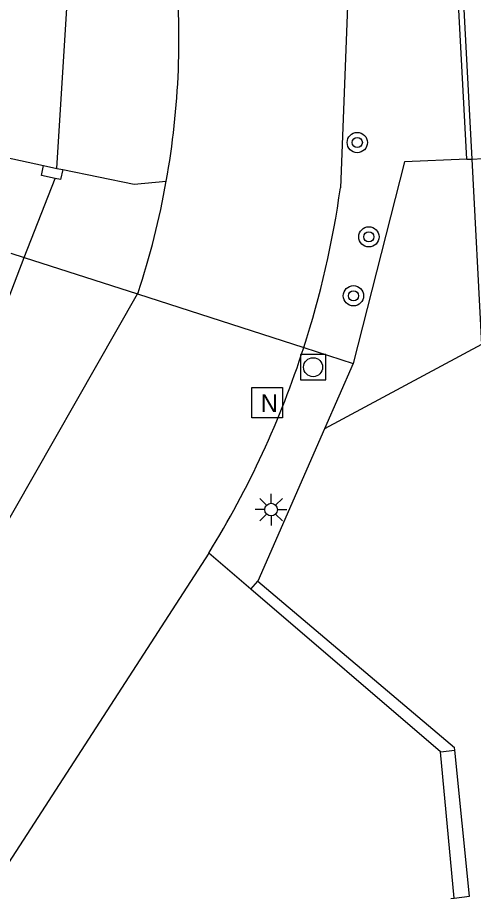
# Model space of a CAD drawing. Extents: x 131000 to 133013, y 393000 to 396501.
# Drawn here: x 132841.69 to 132859.68, y 394818.23 to 394852.98 of the extents above; entities that cross this region are included whole.
import ezdxf

# ---------------------------------------------------------------- set-up
doc = ezdxf.new("R2010")
doc.units = 0
for name, color, linetype in [('gg-afsc-hekwerk', 7, 'Continuous'), ('gg-bbg-luifel en loopbrug', 7, 'Continuous'), ('gg-bbg-pilaar overkapping', 7, 'Continuous'), ('gg-knt-verharding', 7, 'Continuous'), ('gt-symb-boom', 7, 'Continuous'), ('gt-symb-lichtmast', 7, 'Continuous'), ('gt-symb-nortonput', 7, 'Continuous'), ('gt-symb-rioolschacht', 7, 'Continuous')]:
    doc.layers.add(name, color=color, linetype=linetype)

# ---------------------------------------------------------------- blocks, each defined once
blk = doc.blocks.new('gt0-BOOM')
at = {"layer": 'gt-symb-boom'}
for radius in [0.4, 0.2]:
    blk.add_circle((0, 0), radius, dxfattribs=at)
blk = doc.blocks.new('gt0-LMAST')
at = {"layer": 'gt-symb-lichtmast'}
for p, q in [((-0.182, 0.173), (-0.447, 0.438)), ((-0.005, 0.246), (-0.005, 0.621)), ((0.172, 0.173), (0.437, 0.438)), ((-0.255, -0.004), (-0.63, -0.004)), ((-0.182, -0.181), (-0.447, -0.446)), ((-0.005, -0.254), (-0.005, -0.629)), ((0.437, -0.446), (0.172, -0.181)), ((0.245, -0.004), (0.62, -0.004))]:
    blk.add_line(p, q, dxfattribs=at)
blk.add_circle((-0.005, -0.004), 0.25, dxfattribs=at)
blk = doc.blocks.new('gt0-NPUT')
at = {"layer": 'gt-symb-nortonput'}
blk.add_lwpolyline([(-0.566, -0.608), (-0.566, 0.592), (0.634, 0.592), (0.634, -0.608)], close=True, dxfattribs=at)
blk.add_text('N', height=0.7, dxfattribs=at).set_placement((-0.221, -0.381))
blk = doc.blocks.new('gt0-RS')
at = {"layer": 'gt-symb-rioolschacht'}
blk.add_lwpolyline([(-0.5, -0.5), (0.5, -0.5), (0.5, 0.5), (-0.5, 0.5)], close=True, dxfattribs=at)
blk.add_circle((0, 0), 0.375, dxfattribs=at)

msp = doc.modelspace()

# ---------------------------------------------------------------- linework, layer by layer
at = {"layer": 'gg-afsc-hekwerk'}
for p, q in [((132859.425, 394847.394), (132859.033, 394854.542)), ((132859.614, 394847.404), (132863.265, 394847.605)), ((132859.425, 394847.394), (132859.614, 394847.404)), ((132841.428, 394843.696), (132841.958, 394843.525)), ((132841.958, 394843.525), (132846.425, 394842.083)), ((132846.425, 394842.083), (132852.986, 394839.965)), ((132852.986, 394839.965), (132854.936, 394839.335)), ((132854.936, 394839.335), (132853.81, 394836.766)), ((132853.81, 394836.766), (132851.176, 394830.754)), ((132851.176, 394830.754), (132858.932, 394824.188)), ((132858.943, 394824.081), (132858.932, 394824.188)), ((132858.788, 394818.226), (132858.924, 394818.243))]:
    msp.add_line(p, q, dxfattribs=at)
for points in [[(132859.425, 394847.394), (132856.958, 394847.288), (132854.936, 394839.335)], [(132858.924, 394818.243), (132859.522, 394818.317), (132858.943, 394824.081)]]:
    msp.add_lwpolyline(points, dxfattribs=at)
at = {"layer": 'gg-bbg-luifel en loopbrug'}
for p, q in [((132843.243, 394847.035), (132843.692, 394854.326)), ((132843.243, 394847.035), (132843.473, 394846.985)), ((132841.958, 394843.525), (132843.177, 394846.64)), ((132840.519, 394839.847), (132841.958, 394843.525))]:
    msp.add_line(p, q, dxfattribs=at)
msp.add_lwpolyline([(132843.473, 394846.985), (132843.388, 394846.594), (132843.177, 394846.64)], dxfattribs=at)
at = {"layer": 'gg-bbg-pilaar overkapping'}
msp.add_line((132842.721, 394847.147), (132843.243, 394847.035), dxfattribs=at)
msp.add_lwpolyline([(132843.177, 394846.64), (132842.636, 394846.757), (132842.721, 394847.147)], dxfattribs=at)
at = {"layer": 'gg-knt-verharding'}
for p, q in [((132854.744, 394854.292), (132854.435, 394846.267)), ((132837.036, 394848.383), (132842.721, 394847.147)), ((132846.425, 394842.083), (132846.448, 394842.123)), ((132849.243, 394831.86), (132840.16, 394817.838)), ((132850.903, 394830.436), (132849.243, 394831.86)), ((132850.903, 394830.436), (132851.176, 394830.754)), ((132858.386, 394824.019), (132850.903, 394830.436)), ((132858.386, 394824.019), (132858.943, 394824.081)), ((132858.924, 394818.243), (132858.386, 394824.019))]:
    msp.add_line(p, q, dxfattribs=at)
for points in [[(132859.033, 394854.542), (132859.233, 394854.554), (132859.614, 394847.404)], [(132859.614, 394847.404), (132860.003, 394840.088), (132853.81, 394836.766)], [(132843.473, 394846.985), (132846.291, 394846.414), (132847.561, 394846.53)], [(132835.352, 394828.063), (132834.789, 394828.427), (132837.988, 394833.792), (132840.736, 394832.149), (132846.425, 394842.083)]]:
    msp.add_lwpolyline(points, dxfattribs=at)
for centre, radius, start, end in [((132815.907, 394852.176), 32.154, 349.8863, 5.6395), ((132815.902, 394852.181), 32.159, 341.7737, 349.8786), ((132817.308, 394851.486), 37.492, 342.104, 351.9984), ((132817.464, 394851.453), 37.334, 328.3449, 342.0788)]:
    msp.add_arc(centre, radius, start, end, dxfattribs=at)

# ---------------------------------------------------------------- block references
at = {"layer": 'gt-symb-boom'}
for p in [(132855.098, 394848.053), (132855.557, 394844.334), (132854.946, 394842.009)]:
    msp.add_blockref('gt0-BOOM', p, dxfattribs=at)
at = {"layer": 'gt-symb-lichtmast'}
msp.add_blockref('gt0-LMAST', (132851.704, 394833.579), dxfattribs=at)
at = {"layer": 'gt-symb-nortonput'}
msp.add_blockref('gt0-NPUT', (132851.507, 394837.801), dxfattribs=at)
at = {"layer": 'gt-symb-rioolschacht'}
msp.add_blockref('gt0-RS', (132853.354, 394839.192), dxfattribs=at)

doc.saveas('drawing.dxf')
